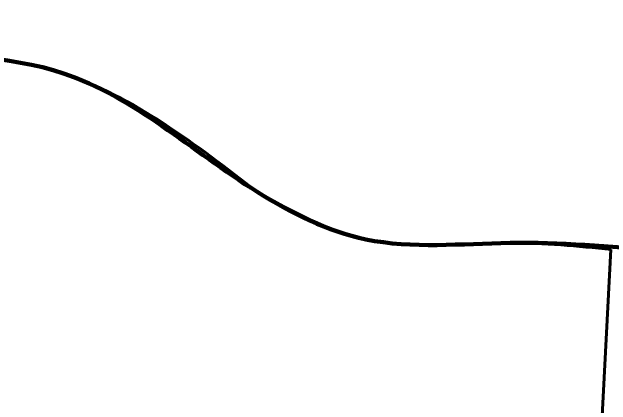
# Model space of a CAD drawing. Extents: x -1643653 to 4543381, y 1624270 to 13878484.
# Drawn here: x 686151 to 688743, y 8956914 to 8958614 of the extents above; entities that cross this region are included whole.
import ezdxf

# ---------------------------------------------------------------- set-up
doc = ezdxf.new("R2010")
doc.units = 0
doc.header["$LTSCALE"] = 200
for name, color, linetype, lineweight in [('1', 7, 'Continuous', 13), ('26', 7, 'Continuous', 106), ('27', 7, 'Continuous', 53), ('28', 7, 'Continuous', 53), ('29', 7, 'Continuous', 13)]:
    doc.layers.add(name, color=color, linetype=linetype, lineweight=lineweight)

msp = doc.modelspace()

# ---------------------------------------------------------------- linework, layer by layer
at = {"layer": '1', "lineweight": 25}
msp.add_spline([(814781, 9009175.5), (814787.2, 9009173.4), (814796.9, 9009173.4), (814799.4, 9009172.4), (814805.1, 9009174.5), (814805.6, 9009176.5), (814811.7, 9009179.5), (814811.7, 9009179.5), (814801.5, 9009181), (814790.7, 9009181.5), (814784.1, 9009183.1), (814777.4, 9009185.1), (814778.4, 9009175.5)], degree=3, dxfattribs=at)
at = {"layer": '26'}
msp.add_spline([(676174.9, 8960921), (676589.7, 8959851), (677298.5, 8959085), (677905.7, 8958370.4), (678108.1, 8958127.9), (678628.8, 8957871.5), (679175.3, 8957678.5), (679634.1, 8957740.2), (680271.7, 8957890.1), (680680.6, 8958130.1), (682556.7, 8958821.8), (683435.7, 8958881.7), (684580.7, 8958673.6), (685598.3, 8958453.2), (686374.5, 8958348.3), (687212.1, 8957836.1), (687682.2, 8957630.7), (688306.1, 8957615.5), (689591.9, 8957533.9), (690585.7, 8957606.1), (691389.1, 8957793.5), (691759.3, 8957957.3), (692919.9, 8958245), (693572, 8958700.2), (694136.4, 8959422.7), (694705.3, 8960908.2), (694927.7, 8961937.4), (695327.4, 8962800.5), (695494.2, 8963028.7), (696954.2, 8966672.4), (698159, 8968028.2), (699003.1, 8968647.8), (699373.7, 8968875.2), (699705.8, 8969051.9), (700930.8, 8969479.2), (701631.8, 8969565.3), (702395, 8969409.6), (703157, 8969037.7), (703804.2, 8968640.8), (704732, 8968306.3), (704974.2, 8968343.5), (705432.6, 8968328.9), (706400.3, 8968312.2), (707482.9, 8968320.5), (708005.4, 8968381.9), (708718.3, 8968340.8), (709660.3, 8968260.6), (710627.7, 8968180.3), (711187.5, 8968089), (711873, 8967704.7), (712851.5, 8967319.2), (713361.3, 8967393.4), (714238.5, 8967122.7), (715674, 8966506.4), (716373.4, 8966312.8), (717313.4, 8965902), (718673.1, 8965375), (719658.3, 8965140.1)], degree=3, dxfattribs=at)
at = {"layer": '27'}
for p, q in [((688585, 8954592.4), (688742.9, 8957587)), ((688742.9, 8957587), (688585, 8954592.4))]:
    msp.add_line(p, q, dxfattribs=at)
for points in [[(685598.3, 8958453.2), (686374.5, 8958348.3), (687212.1, 8957836.1)], [(687212.1, 8957836.1), (687682.2, 8957630.7), (688306.1, 8957615.5), (688743.6, 8957587)]]:
    msp.add_spline(points, degree=3, dxfattribs=at)
at = {"layer": '28'}
for points in [[(685598.3, 8958453.2), (686374.5, 8958348.3), (687212.1, 8957836.1)], [(687212.1, 8957836.1), (687682.2, 8957630.7), (688306.1, 8957615.5), (688743.3, 8957587)]]:
    msp.add_spline(points, degree=3, dxfattribs=at)
at = {"layer": '29', "lineweight": 53}
msp.add_lwpolyline([(680324.2, 8945303.6), (688585, 8954592.4), (688741.1, 8957552.5)], dxfattribs=at)
msp.add_lwpolyline([(680324.2, 8945303.6), (688585, 8954592.4), (688741.1, 8957552.5)], dxfattribs=at)
for points in [[(687212.1, 8957836.1), (686374.5, 8958348.3), (685598.3, 8958453.2)], [(688743.6, 8957587), (688306.1, 8957615.5), (687682.2, 8957630.7), (687212.1, 8957836.1)]]:
    msp.add_spline(points, degree=3, dxfattribs=at)

doc.saveas('drawing.dxf')
